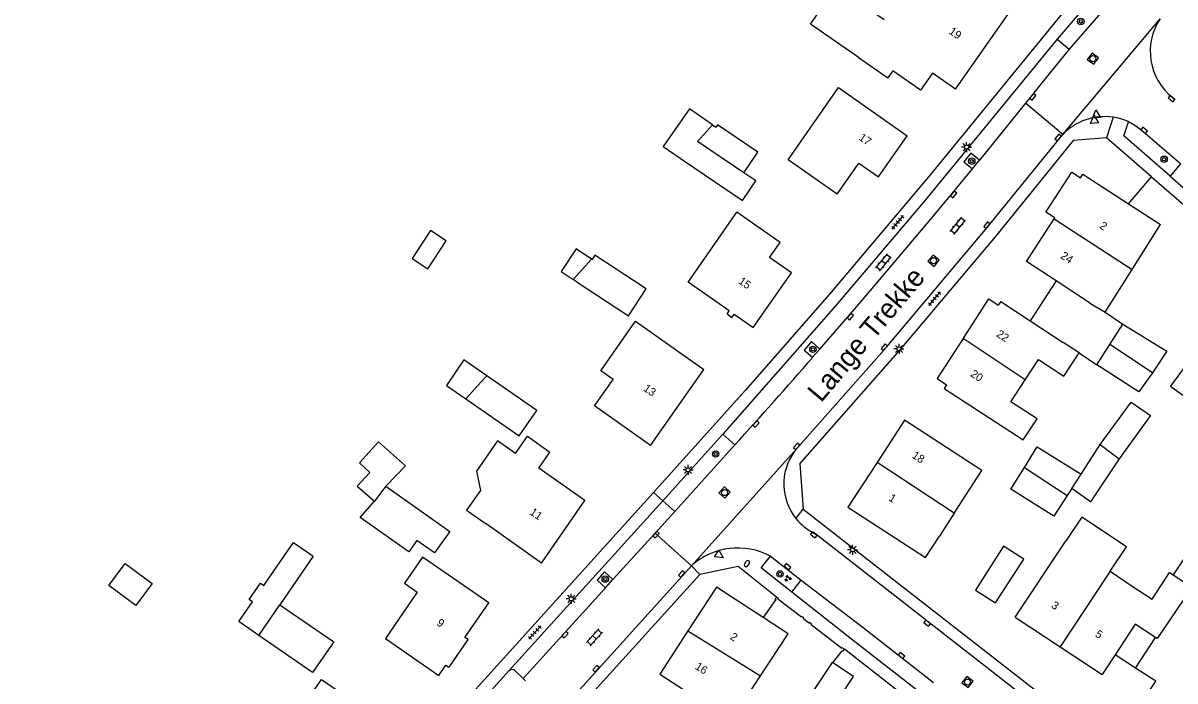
# Model space of a CAD drawing. Extents: x 136000 to 141014, y 402000 to 403500.
# Drawn here: x 138189.3 to 138333.2, y 402721.4 to 402803.6 of the extents above; entities that cross this region are included whole.
import ezdxf

# ---------------------------------------------------------------- set-up
doc = ezdxf.new("R2010")
doc.units = 0
for name, color, linetype in [('gg-afsc-erfafscheiding', 7, 'Continuous'), ('gg-afsc-muur', 7, 'Continuous'), ('gg-anno-huisnummerreeks BGT', 7, 'Continuous'), ('gg-anno-openbare ruimte label', 7, 'Continuous'), ('gg-bbg-bijgebouw', 7, 'Continuous'), ('gg-bbg-gedigitaliseerde bebouwing', 7, 'Continuous'), ('gg-bbg-gedigitaliseerde bijgebouw', 7, 'Continuous'), ('gg-bbg-hoofdgebouw', 7, 'Continuous'), ('gg-bbg-luifel en loopbrug', 7, 'Continuous'), ('gg-bbg-tussenscheiding', 7, 'Continuous'), ('gg-knt-verharding', 7, 'Continuous'), ('gg-knt-verharding nz', 7, 'Continuous'), ('gt-grn-weggrens', 7, 'Continuous'), ('gt-symb-boom', 7, 'Continuous'), ('gt-symb-brandkraan', 7, 'Continuous'), ('gt-symb-groenvak', 7, 'Continuous'), ('gt-symb-klinker verharding', 7, 'Continuous'), ('gt-symb-kolk', 7, 'Continuous'), ('gt-symb-lichtmast', 7, 'Continuous'), ('gt-symb-rioolschacht', 7, 'Continuous'), ('gt-symb-tegel verharding', 7, 'Continuous'), ('gt-symb-waterafsluiter', 7, 'Continuous')]:
    doc.layers.add(name, color=color, linetype=linetype)

# ---------------------------------------------------------------- blocks, each defined once
blk = doc.blocks.new('gt0-KOLK')
at = {"layer": 'gt-symb-kolk'}
blk.add_lwpolyline([(0, 0), (0.38, 0), (0.38, 0.4), (-0.37, 0.4), (-0.37, 0), (0, 0)], dxfattribs=at)
blk = doc.blocks.new('gt0-RS')
at = {"layer": 'gt-symb-rioolschacht'}
blk.add_lwpolyline([(-0.5, -0.5), (0.5, -0.5), (0.5, 0.5), (-0.5, 0.5)], close=True, dxfattribs=at)
blk.add_circle((0, 0), 0.375, dxfattribs=at)
blk = doc.blocks.new('gt0-GRVAK')
at = {"layer": 'gt-symb-groenvak'}
for p, q in [((-0.11, 0.19), (-0.23, 0.24)), ((-0.18, 0.15), (0.09, 0.15)), ((-0.09, 0.21), (-0.16, 0.32)), ((-0.05, 0.21), (-0.05, 0.39)), ((0, 0.21), (0.06, 0.32)), ((0.02, 0.19), (0.13, 0.24)), ((0.26, -0.05), (0.2, 0.06)), ((0.31, -0.05), (0.31, 0.13)), ((0.35, -0.05), (0.41, 0.06)), ((-0.24, -0.23), (-0.36, -0.18)), ((-0.32, -0.26), (-0.05, -0.26)), ((-0.23, -0.21), (-0.29, -0.1)), ((-0.18, -0.2), (-0.18, -0.02)), ((-0.14, -0.21), (-0.07, -0.1)), ((-0.12, -0.23), (0, -0.18)), ((0.24, -0.07), (0.12, -0.02)), ((0.17, -0.11), (0.44, -0.11)), ((0.37, -0.07), (0.49, -0.02))]:
    blk.add_line(p, q, dxfattribs=at)
blk = doc.blocks.new('gt0-BOOM')
at = {"layer": 'gt-symb-boom'}
for radius in [0.4, 0.2]:
    blk.add_circle((0, 0), radius, dxfattribs=at)
blk = doc.blocks.new('gt0-LMAST')
at = {"layer": 'gt-symb-lichtmast'}
for p, q in [((-0.18, 0.17), (-0.45, 0.44)), ((0, 0.25), (0, 0.62)), ((0.17, 0.17), (0.44, 0.44)), ((-0.25, 0), (-0.63, 0)), ((-0.18, -0.18), (-0.45, -0.45)), ((0, -0.25), (0, -0.63)), ((0.44, -0.45), (0.17, -0.18)), ((0.25, 0), (0.62, 0))]:
    blk.add_line(p, q, dxfattribs=at)
blk.add_circle((0, 0), 0.25, dxfattribs=at)
blk = doc.blocks.new('gt0-WAFSL')
at = {"layer": 'gt-symb-waterafsluiter'}
for p, q in [((-0.5, -0.33), (0, 0.67)), ((0, 0.67), (0.5, -0.33)), ((0.5, -0.33), (-0.5, -0.33))]:
    blk.add_line(p, q, dxfattribs=at)
blk = doc.blocks.new('gt0-BR')
at = {"layer": 'gt-symb-brandkraan'}
for centre, radius, start, end in [((-0.24, 0), 0.206, 107.5669, 252.4331), ((0.6, -2.66), 3, 106.892, 107.5669), ((0, -0.69), 0.938, 73.108, 106.892), ((-0.6, -2.66), 3, 72.4331, 73.108), ((0.24, 0), 0.206, 287.567, 72.4331), ((0.6, 2.66), 3, 252.4331, 253.108), ((0, 0.69), 0.938, 253.108, 286.8921), ((-0.6, 2.66), 3, 286.8921, 287.567)]:
    blk.add_arc(centre, radius, start, end, dxfattribs=at)
blk = doc.blocks.new('gt0-KL1')
at = {"layer": 'gt-symb-klinker verharding'}
for p, q in [((-1.15, 0.3), (1.15, 0.3)), ((-1, -0.3), (-1, 0.3)), ((-0.5, 0.3), (-0.5, 0.45)), ((0, -0.3), (0, 0.3)), ((0.5, 0.3), (0.5, 0.45)), ((1, -0.3), (1, 0.3)), ((-1.15, -0.3), (1.15, -0.3)), ((-0.5, -0.45), (-0.5, -0.3)), ((0.5, -0.45), (0.5, -0.3))]:
    blk.add_line(p, q, dxfattribs=at)
blk = doc.blocks.new('gt0-TEG1')
at = {"layer": 'gt-symb-tegel verharding'}
for p, q in [((-1.12, 0), (1.12, 0)), ((-0.9, -0.25), (-0.9, 0.25)), ((-0.45, -0.25), (-0.45, 0.25)), ((0, -0.25), (0, 0.25)), ((0.45, -0.25), (0.45, 0.25)), ((0.9, -0.25), (0.9, 0.25))]:
    blk.add_line(p, q, dxfattribs=at)

msp = doc.modelspace()

# ---------------------------------------------------------------- linework, layer by layer
at = {"layer": 'gg-afsc-erfafscheiding'}
for p, q in [((138327.39, 402781.03), (138330.27, 402784.41)), ((138330.27, 402784.41), (138340.98, 402775.11))]:
    msp.add_line(p, q, dxfattribs=at)
at = {"layer": 'gg-afsc-muur'}
for points in [[(138283.4, 402731.92), (138283.21, 402731.66), (138283.3, 402731.6), (138281.73, 402729.35)], [(138291.88, 402725.4), (138291.62, 402725.59), (138291.55, 402725.5), (138287.72, 402728.46), (138287.79, 402728.54), (138287.53, 402728.74), (138287.46, 402728.65), (138286.76, 402729.19), (138286.83, 402729.28), (138286.57, 402729.48), (138286.51, 402729.39), (138283.58, 402731.64), (138283.65, 402731.73), (138283.4, 402731.92)], [(138290.44, 402723.71), (138291.59, 402725.21), (138291.68, 402725.14), (138291.88, 402725.4)]]:
    msp.add_lwpolyline(points, dxfattribs=at)
at = {"layer": 'gg-bbg-bijgebouw'}
for p, q in [((138290.44, 402723.71), (138290.36, 402723.76)), ((138293.03, 402721.98), (138290.44, 402723.71))]:
    msp.add_line(p, q, dxfattribs=at)
msp.add_lwpolyline([(138308.25, 402732.8), (138310.76, 402731.18), (138314.3, 402736.65), (138311.78, 402738.28), (138308.25, 402732.8)], dxfattribs=at)
at = {"layer": 'gg-bbg-gedigitaliseerde bebouwing'}
for p, q in [((138293.59, 402799.36), (138297.3, 402796.75)), ((138283.85, 402776.21), (138278.46, 402779.97)), ((138327.84, 402772.83), (138331.38, 402778.44)), ((138324.46, 402767.48), (138327.84, 402772.83)), ((138322.52, 402768.66), (138324.46, 402767.48)), ((138321.22, 402762.43), (138319.2, 402763.7)), ((138332.65, 402758.25), (138337.91, 402754.43)), ((138254.05, 402736.17), (138247.13, 402741.05)), ((138305.6, 402742.38), (138303.75, 402739.53)), ((138302.02, 402736.85), (138303.75, 402739.53)), ((138313.24, 402729.39), (138319.51, 402738.84)), ((138325.1, 402735.14), (138327.86, 402733.3)), ((138332.95, 402734.71), (138335.29, 402733.14)), ((138281.41, 402722.09), (138284.84, 402727.33))]:
    msp.add_line(p, q, dxfattribs=at)
for points in [[(138293.59, 402799.36), (138287.64, 402803.47), (138290.89, 402808.17), (138296.87, 402804.04)], [(138290.99, 402782.23), (138284.84, 402786.52), (138291.14, 402795.54), (138299.72, 402789.54)], [(138277.22, 402767.29), (138277.5, 402767.68), (138272.38, 402771.26), (138278.46, 402779.97)], [(138267.66, 402750.86), (138260.68, 402755.82), (138262.99, 402759.11), (138261.44, 402760.19), (138265.77, 402766.36), (138274.32, 402760.36)], [(138314.49, 402759.07), (138316.12, 402761.57), (138319.31, 402759.49), (138321.22, 402762.43)], [(138304.35, 402757.98), (138314.23, 402751.55), (138315.95, 402754.19), (138312.7, 402756.3), (138314.49, 402759.07)], [(138305.6, 402742.38), (138309.05, 402747.71), (138299.41, 402754)], [(138250.8, 402749.87), (138248.55, 402751.43), (138245.93, 402747.66), (138246.4, 402745.23), (138244.67, 402742.77), (138247.13, 402741.05)], [(138250.8, 402749.87), (138252.28, 402752.01), (138255.08, 402750)], [(138325.1, 402735.14), (138327.13, 402738.2), (138321.54, 402741.9), (138319.51, 402738.84)], [(138247.45, 402731.19), (138239.16, 402736.91), (138236.91, 402733.64), (138238.51, 402732.53), (138234.53, 402726.75), (138241.2, 402722.13)], [(138327.86, 402733.3), (138330.33, 402731.67), (138332.52, 402734.99), (138332.95, 402734.71)], [(138228.16, 402707.77), (138220.63, 402713.03), (138226.55, 402721.63), (138234.12, 402716.42)], [(138280.09, 402715.16), (138277.84, 402716.64), (138281.41, 402722.09)]]:
    msp.add_lwpolyline(points, dxfattribs=at)
at = {"layer": 'gg-bbg-gedigitaliseerde bijgebouw'}
for p, q in [((138275.4, 402790.9), (138275.83, 402790.61)), ((138260.28, 402774.14), (138260.36, 402774.09)), ((138258.49, 402771.25), (138258, 402771.56)), ((138325.04, 402763.46), (138326.68, 402766.01)), ((138323.41, 402760.92), (138325.04, 402763.46)), ((138321.46, 402747.28), (138323.86, 402750.96)), ((138320.29, 402745.47), (138319.72, 402744.6)), ((138218.71, 402727.14), (138221.35, 402730.97))]:
    msp.add_line(p, q, dxfattribs=at)
for points in [[(138275.4, 402790.9), (138272.52, 402792.9), (138269.25, 402788.19), (138272.05, 402786.26)], [(138279.34, 402784.92), (138281.06, 402787.47), (138276.02, 402790.89), (138275.83, 402790.61)], [(138272.05, 402786.26), (138279.15, 402781.43), (138280.83, 402783.9), (138279.34, 402784.92)], [(138237.87, 402774.22), (138239.83, 402772.93), (138242.14, 402776.43), (138240.18, 402777.72), (138237.87, 402774.22)], [(138260.28, 402774.14), (138258.35, 402775.41), (138256.48, 402772.57), (138258, 402771.56)], [(138258.49, 402771.25), (138264.9, 402767.03), (138267.12, 402770.4), (138260.7, 402774.62), (138260.36, 402774.09)], [(138326.68, 402766.01), (138332.18, 402762.61), (138330.39, 402759.91)], [(138247.2, 402759.57), (138244.35, 402761.54), (138242.15, 402758.36), (138244.59, 402756.67)], [(138330.39, 402759.91), (138328.67, 402757.55), (138323.41, 402760.92)], [(138244.59, 402756.67), (138251.26, 402752.05), (138253.46, 402755.23), (138247.2, 402759.57)], [(138323.86, 402750.96), (138327.73, 402756.27), (138330.13, 402754.6), (138326.21, 402749.17)], [(138234.61, 402745.79), (138237.03, 402748.29), (138233.66, 402751.32), (138231.28, 402748.68), (138232.59, 402747.49)], [(138314.38, 402748.11), (138315.99, 402750.7), (138321.46, 402747.28)], [(138326.21, 402749.17), (138322.63, 402743.83), (138320.29, 402745.47)], [(138232.59, 402747.49), (138231.02, 402745.75), (138233.17, 402743.88)], [(138319.72, 402744.6), (138318.04, 402742.03), (138312.67, 402745.38), (138314.38, 402748.11)], [(138234.61, 402745.79), (138242.59, 402740.11), (138240.68, 402737.43), (138238.48, 402738.99), (138237.46, 402737.55)], [(138237.46, 402737.55), (138231.4, 402741.86), (138233.17, 402743.88)], [(138221.35, 402730.97), (138228.08, 402726.33), (138225.43, 402722.5), (138218.71, 402727.14)], [(138290.36, 402723.76), (138286.84, 402718.49), (138289.51, 402716.7), (138293.03, 402721.98)]]:
    msp.add_lwpolyline(points, dxfattribs=at)
at = {"layer": 'gg-bbg-hoofdgebouw'}
for p, q in [((138305.75, 402795.34), (138312.63, 402805.14)), ((138327.39, 402781.03), (138331.38, 402778.44)), ((138314.64, 402773.82), (138318.09, 402779.16)), ((138318.09, 402779.16), (138318.17, 402779.28)), ((138318.33, 402771.4), (138314.64, 402773.82)), ((138322.52, 402768.66), (138318.33, 402771.4)), ((138311.41, 402768.85), (138311.11, 402768.39)), ((138311.41, 402768.85), (138315.08, 402766.43)), ((138339.46, 402767.62), (138332.65, 402758.25)), ((138315.08, 402766.43), (138319.2, 402763.7)), ((138306.76, 402764.27), (138306.73, 402764.22)), ((138267.66, 402750.86), (138274.32, 402760.36)), ((138304.65, 402758.44), (138304.35, 402757.98)), ((138299.41, 402754), (138295.98, 402748.74)), ((138244.48, 402726.89), (138247.45, 402731.19)), ((138284.84, 402727.33), (138281.73, 402729.35)), ((138313.24, 402729.39), (138318.85, 402725.69)), ((138328.27, 402723.05), (138330.77, 402726.86)), ((138318.85, 402725.69), (138324.09, 402722.23)), ((138325.72, 402724.72), (138324.09, 402722.23)), ((138241.2, 402722.13), (138242.1, 402723.43))]:
    msp.add_line(p, q, dxfattribs=at)
for points in [[(138305.75, 402795.34), (138302.89, 402797.35), (138301.4, 402795.23), (138297.93, 402797.66), (138297.3, 402796.75)], [(138290.99, 402782.23), (138293.7, 402786.11), (138296.13, 402784.41), (138299.72, 402789.54)], [(138318.17, 402779.28), (138317.07, 402779.98), (138320.3, 402784.98), (138321.4, 402784.28)], [(138321.4, 402784.28), (138321.69, 402784.73), (138327.39, 402781.03)], [(138277.22, 402767.29), (138277.84, 402766.84), (138278.12, 402767.25), (138280.49, 402765.59), (138285.26, 402772.42), (138282.53, 402774.32), (138283.85, 402776.21)], [(138306.76, 402764.27), (138309.93, 402769.15), (138311.11, 402768.39)], [(138306.73, 402764.22), (138303.48, 402759.2), (138304.65, 402758.44)], [(138254.05, 402736.17), (138259.47, 402744), (138253.69, 402748), (138255.08, 402750)], [(138295.98, 402748.74), (138292.32, 402743.14), (138302.02, 402736.85)], [(138281.73, 402729.35), (138275.89, 402733.15), (138272.34, 402727.7)], [(138330.77, 402726.86), (138328.22, 402728.53), (138325.72, 402724.72)], [(138242.1, 402723.43), (138242.49, 402723.17), (138244.89, 402726.6), (138244.48, 402726.89)], [(138272.34, 402727.7), (138268.82, 402722.3), (138272.02, 402720.22), (138270.41, 402717.77)], [(138329.14, 402718.92), (138330.78, 402721.4), (138328.27, 402723.05)]]:
    msp.add_lwpolyline(points, dxfattribs=at)
at = {"layer": 'gg-bbg-luifel en loopbrug'}
for p, q in [((138318.33, 402771.4), (138315.08, 402766.43)), ((138324.46, 402767.48), (138326.68, 402766.01)), ((138321.22, 402762.43), (138323.41, 402760.92)), ((138336.81, 402740.46), (138332.95, 402734.71)), ((138328.27, 402723.05), (138325.72, 402724.72))]:
    msp.add_line(p, q, dxfattribs=at)
for points in [[(138218.71, 402727.14), (138216.24, 402728.85), (138217.94, 402731.32), (138217.53, 402731.6), (138218.95, 402733.66), (138219.36, 402733.37), (138223.05, 402738.72), (138225.52, 402737.02), (138221.35, 402730.97)], [(138199.99, 402733.38), (138202.02, 402736.11), (138205.39, 402733.6), (138203.36, 402730.87), (138199.99, 402733.38)]]:
    msp.add_lwpolyline(points, dxfattribs=at)
at = {"layer": 'gg-bbg-tussenscheiding'}
for p, q in [((138318.09, 402779.16), (138327.84, 402772.83)), ((138260.28, 402774.14), (138258, 402771.56)), ((138314.49, 402759.07), (138306.73, 402764.22)), ((138330.39, 402759.91), (138325.04, 402763.46)), ((138323.86, 402750.96), (138326.21, 402749.17)), ((138305.6, 402742.38), (138295.98, 402748.74)), ((138314.38, 402748.11), (138319.72, 402744.6)), ((138320.29, 402745.47), (138321.46, 402747.28)), ((138234.61, 402745.79), (138233.17, 402743.88)), ((138325.1, 402735.14), (138318.85, 402725.69)), ((138272.34, 402727.7), (138281.41, 402722.09))]:
    msp.add_line(p, q, dxfattribs=at)
for points in [[(138279.34, 402784.92), (138273.51, 402788.81), (138275.4, 402790.9)], [(138244.59, 402756.67), (138246.49, 402758.82), (138247.2, 402759.57)], [(138335.01, 402732.71), (138330.95, 402726.74), (138330.77, 402726.86)]]:
    msp.add_lwpolyline(points, dxfattribs=at)
at = {"layer": 'gg-knt-verharding'}
for p, q in [((138323.21, 402807.14), (138318.46, 402801.6)), ((138324.74, 402805.84), (138319.97, 402800.33)), ((138318.46, 402801.6), (138319.97, 402800.33)), ((138332.89, 402794.31), (138333.2, 402794.04)), ((138326.8, 402789.52), (138327.37, 402791.29)), ((138330.27, 402784.41), (138324.64, 402789.29)), ((138332.57, 402784.5), (138326.8, 402789.52)), ((138307.88, 402785.42), (138308.75, 402786.49)), ((138333.87, 402786.04), (138332.57, 402784.5)), ((138287.92, 402761.86), (138288.82, 402762.88)), ((138269.2, 402743.93), (138276.71, 402752.26)), ((138276.71, 402752.26), (138278.19, 402750.93)), ((138278.19, 402750.93), (138270.69, 402742.59)), ((138285.59, 402750), (138285.98, 402750.5)), ((138268.02, 402744.99), (138189.26, 402657.8)), ((138269.2, 402743.93), (138250.01, 402722.73)), ((138270.69, 402742.59), (138269.2, 402743.93)), ((138286.72, 402742.9), (138396.72, 402657.28)), ((138396.1, 402655.83), (138288.15, 402739.88)), ((138282.64, 402737.02), (138286.5, 402734.04)), ((138255.74, 402716.99), (138272.78, 402735.83)), ((138262.03, 402733.09), (138262.96, 402734.11)), ((138285.3, 402732.54), (138286.5, 402734.04)), ((138392.5, 402647.06), (138291.88, 402725.4)), ((138246.59, 402718.94), (138250.01, 402722.73)), ((138251.74, 402721.76), (138250.74, 402722.71)), ((138251.74, 402721.76), (138252.06, 402721.44))]:
    msp.add_line(p, q, dxfattribs=at)
for points in [[(138382.89, 402877.53), (138319.32, 402805.06), (138302.64, 402784.7), (138290.02, 402769.75), (138279.5, 402757.71), (138268.02, 402744.99)], [(138318.46, 402801.6), (138301.82, 402781.3), (138290.83, 402768.35), (138276.71, 402752.26)], [(138333.87, 402786.04), (138328.94, 402790.28), (138328.17, 402790.82), (138327.37, 402791.29)], [(138285.98, 402750.5), (138297.14, 402763.13), (138309.72, 402778.08), (138319.16, 402789.7)], [(138324.64, 402789.29), (138320.45, 402788.94), (138310.91, 402777.17), (138298.82, 402762.8), (138286.31, 402748.6), (138286.72, 402742.9)], [(138308.75, 402786.49), (138307.68, 402787.36), (138306.8, 402786.29), (138307.88, 402785.42)], [(138332.57, 402784.5), (138369.91, 402752.03), (138421.17, 402707.58)], [(138288.82, 402762.88), (138287.77, 402763.83), (138286.86, 402762.77), (138287.92, 402761.86)], [(138285.3, 402732.54), (138281.49, 402735.55), (138282.64, 402737.02)], [(138283.4, 402731.92), (138278.6, 402735.75), (138273.83, 402734.74)], [(138273.83, 402734.74), (138239.77, 402697.14), (138239.86, 402690.29)], [(138262.96, 402734.11), (138261.93, 402735.05), (138261.01, 402734.02), (138262.03, 402733.09)], [(138388.28, 402652.31), (138292.96, 402726.48), (138285.3, 402732.54)]]:
    msp.add_lwpolyline(points, dxfattribs=at)
for centre, radius, start, end in [((138337.42, 402800.06), 7.32, 146.1177, 231.7233), ((138324.41, 402784.61), 7.31, 81.727, 135.878), ((138324.42, 402784.63), 7.29, 66.0812, 81.767), ((138291.15, 402746.03), 6.84, 144.4958, 218.7655), ((138291.15, 402746.02), 6.84, 218.7545, 243.9559), ((138278.55, 402729.44), 8.61, 61.7019, 132.1087), ((138250.36, 402722.31), 0.545, 46.4112, 130.1222)]:
    msp.add_arc(centre, radius, start, end, dxfattribs=at)
at = {"layer": 'gg-knt-verharding nz'}
for p, q in [((138314.53, 402793.61), (138308.75, 402786.49)), ((138268.24, 402739.91), (138270.69, 402742.59)), ((138251.74, 402721.76), (138262.03, 402733.09)), ((138298.42, 402724.82), (138303.01, 402721.24))]:
    msp.add_line(p, q, dxfattribs=at)
for points in [[(138319.97, 402800.33), (138316.38, 402795.92), (138315.28, 402794.52), (138314.53, 402793.61)], [(138288.82, 402762.88), (138293.72, 402768.53), (138298.58, 402774.23), (138301.98, 402778.27), (138305.37, 402782.33), (138307.88, 402785.42)], [(138262.96, 402734.11), (138268.19, 402739.86), (138268.24, 402739.91)], [(138286.5, 402734.04), (138294.21, 402728.1), (138298.42, 402724.82)]]:
    msp.add_lwpolyline(points, dxfattribs=at)
msp.add_arc((137838.66, 403152.29), 595.21, 317.59878, 319.00803, dxfattribs=at)
at = {"layer": 'gt-grn-weggrens'}
for p, q in [((138319.16, 402789.7), (138331.35, 402804.14)), ((138319.16, 402789.7), (138314.53, 402793.61)), ((138325.46, 402791.85), (138324.64, 402789.29)), ((138272.78, 402735.83), (138285.98, 402750.5)), ((138268.02, 402744.99), (138269.2, 402743.93)), ((138285.82, 402741.74), (138286.72, 402742.9)), ((138272.78, 402735.83), (138268.24, 402739.91)), ((138273.83, 402734.74), (138272.78, 402735.83))]:
    msp.add_line(p, q, dxfattribs=at)

# ---------------------------------------------------------------- block references
at = {"layer": 'gt-symb-boom'}
for p in [(138321.43, 402803.81), (138307.8, 402786.36), (138331.83, 402786.6), (138287.95, 402762.86), (138275.8, 402749.79), (138283.84, 402734.81), (138262, 402734.16)]:
    msp.add_blockref('gt0-BOOM', p, dxfattribs=at)
at = {"layer": 'gt-symb-brandkraan', "rotation": -123.08630739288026}
msp.add_blockref('gt0-BR', (138279.71, 402736.09), dxfattribs=at)
at = {"layer": 'gt-symb-groenvak'}
msp.add_blockref('gt0-GRVAK', (138284.81, 402734.26), dxfattribs=at)
at = {"layer": 'gt-symb-klinker verharding'}
for p, rotation in [((138306.05, 402778.29), 50.355825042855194), ((138296.77, 402773.71), 49.98904227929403), ((138260.66, 402726.89), 47.83811877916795)]:
    msp.add_blockref('gt0-KL1', p, dxfattribs=dict(at, rotation=rotation))
at = {"layer": 'gt-symb-kolk'}
for p, rotation in [((138315.28, 402794.52), -128.22155685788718), ((138332.89, 402794.31), 139.01346678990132), ((138329.21, 402790.05), -40.7007448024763), ((138318.74, 402789.18), 51.17017509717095), ((138305.37, 402782.33), -129.07161457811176), ((138309.83, 402778.23), 50.96448710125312), ((138292.47, 402767.07), -130.82493528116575), ((138297.03, 402762.99), 47.91906958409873), ((138280.69, 402753.69), -132.04255015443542), ((138286.08, 402750.61), 47.91906958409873), ((138268.19, 402739.86), -132.2852483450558), ((138287.95, 402739.54), -37.89006281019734), ((138271.7, 402734.65), 47.91906958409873), ((138284.66, 402735.55), -37.89006281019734), ((138302.1, 402728.5), -37.89006281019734), ((138256.83, 402727.36), -132.24284336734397), ((138298.88, 402724.47), -37.89006281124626), ((138261.01, 402722.83), 47.91906958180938)]:
    msp.add_blockref('gt0-KOLK', p, dxfattribs=dict(at, rotation=rotation))
at = {"layer": 'gt-symb-lichtmast'}
for p in [(138307.16, 402788.12), (138298.71, 402762.91), (138272.35, 402747.8), (138292.91, 402737.83), (138257.76, 402731.7)]:
    msp.add_blockref('gt0-LMAST', p, dxfattribs=at)
at = {"layer": 'gt-symb-rioolschacht'}
for p, rotation in [((138322.93, 402799.16), 53.783115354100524), ((138303.02, 402773.92), 50.11369967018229), ((138276.92, 402744.97), 47.91906958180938), ((138307.27, 402721.31), -37.89006281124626)]:
    msp.add_blockref('gt0-RS', p, dxfattribs=dict(at, rotation=rotation))
at = {"layer": 'gt-symb-tegel verharding'}
for p, rotation in [((138298.56, 402778.72), 50.355825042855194), ((138303.16, 402769.18), 50.355825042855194), ((138253.2, 402727.48), 47.838118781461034)]:
    msp.add_blockref('gt0-TEG1', p, dxfattribs=dict(at, rotation=rotation))
at = {"layer": 'gt-symb-waterafsluiter'}
for p, rotation in [((138323.35, 402792.09), 4.758885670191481), ((138323.1, 402791.42), 4.7588856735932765), ((138276.19, 402737.19), -123.08630739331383)]:
    msp.add_blockref('gt0-WAFSL', p, dxfattribs=dict(at, rotation=rotation))

# ---------------------------------------------------------------- texts
at = {"layer": 'gg-anno-huisnummerreeks BGT'}
for s, rotation, p in [('19', 324.9, (138304.86, 402802.38)), ('17', 325, (138293.59, 402789.11)), ('2', 327, (138323.68, 402778.07)), ('24', 327.1, (138318.8, 402774.32)), ('15', 325.1, (138278.56, 402771.17)), ('22', 327, (138310.78, 402764.54)), ('20', 327, (138307.55, 402759.56)), ('13', 325, (138266.68, 402757.78)), ('18', 326.8, (138300.25, 402749.39)), ('1', 327, (138297.33, 402744.06)), ('11', 325.3, (138252.49, 402742.32)), ('3', 326.6, (138317.65, 402730.67)), ('9', 325, (138240.85, 402728.49)), ('2', 327, (138277.51, 402726.73)), ('5', 326.6, (138323.12, 402727.06)), ('16', 326.9, (138273.13, 402723.02))]:
    msp.add_text(s, height=1, rotation=rotation, dxfattribs=at).set_placement(p)
at = {"layer": 'gg-anno-openbare ruimte label'}
msp.add_text('Lange Trekke', height=2.5, rotation=50, dxfattribs=at).set_placement((138288.97, 402756.12))

doc.saveas('drawing.dxf')
